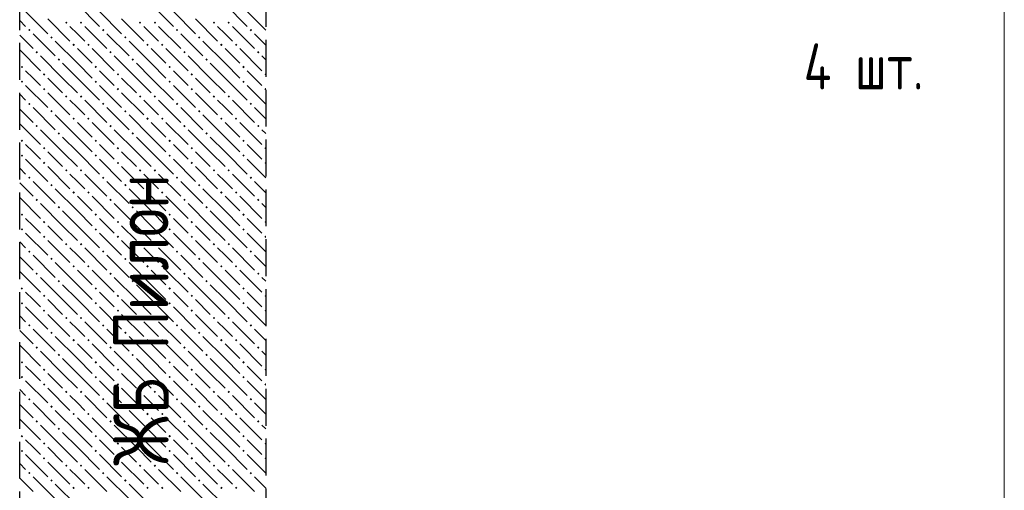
# Model space of a CAD drawing. Header units: millimetres. Extents: x 40580 to 1930067, y -240640 to 81020.
# Tile 365 of 656: x 1109985 to 1115318, y -217682 to -215132. Entities that reach past the tile are written whole.
import ezdxf

# ---------------------------------------------------------------- set-up
doc = ezdxf.new("R2010")
doc.units = ezdxf.units.MM
doc.linetypes.add('______2', pattern=[270, 200, -70])
doc.layers.add('Примечания', color=7, linetype='Continuous', lineweight=13)
doc.layers.add('Стилевая поверхн.', color=7, linetype='Continuous')
doc.styles.add('GOST 2.304', font='isocpeur.ttf', dxfattribs={"width": 0.8})

msp = doc.modelspace()

# ---------------------------------------------------------------- hatches: boundary and pattern name
at = {"layer": 'Стилевая поверхн.', "linetype": 'Continuous', "lineweight": -3, "transparency": 33554687}
for points in [[(1110230.9, -215148.3), (1110237.4, -215141.8), (1110243.9, -215148.3), (1110237.4, -215154.8)], [(1110310.9, -215148.3), (1110317.4, -215141.8), (1110323.9, -215148.3), (1110317.4, -215154.8)], [(1110630.9, -215148.3), (1110637.4, -215141.8), (1110643.9, -215148.3), (1110637.4, -215154.8)], [(1110710.9, -215148.3), (1110717.4, -215141.8), (1110723.9, -215148.3), (1110717.4, -215154.8)], [(1111030.9, -215148.3), (1111037.4, -215141.8), (1111043.9, -215148.3), (1111037.4, -215154.8)], [(1111110.9, -215148.3), (1111117.4, -215141.8), (1111123.9, -215148.3), (1111117.4, -215154.8)], [(1110030.9, -215188.3), (1110037.4, -215181.8), (1110043.9, -215188.3), (1110037.4, -215194.8)], [(1110430.9, -215188.3), (1110437.4, -215181.8), (1110443.9, -215188.3), (1110437.4, -215194.8)], [(1110830.9, -215188.3), (1110837.4, -215181.8), (1110843.9, -215188.3), (1110837.4, -215194.8)], [(1111230.9, -215188.3), (1111237.4, -215181.8), (1111243.9, -215188.3), (1111237.4, -215194.8)], [(1110150.9, -215228.3), (1110157.4, -215221.8), (1110163.9, -215228.3), (1110157.4, -215234.8)], [(1110550.9, -215228.3), (1110557.4, -215221.8), (1110563.9, -215228.3), (1110557.4, -215234.8)], [(1110950.9, -215228.3), (1110957.4, -215221.8), (1110963.9, -215228.3), (1110957.4, -215234.8)], [(1110070.9, -215308.3), (1110077.4, -215301.8), (1110083.9, -215308.3), (1110077.4, -215314.8)], [(1110270.9, -215268.3), (1110277.4, -215261.8), (1110283.9, -215268.3), (1110277.4, -215274.8)], [(1110350.9, -215268.3), (1110357.4, -215261.8), (1110363.9, -215268.3), (1110357.4, -215274.8)], [(1110470.9, -215308.3), (1110477.4, -215301.8), (1110483.9, -215308.3), (1110477.4, -215314.8)], [(1110670.9, -215268.3), (1110677.4, -215261.8), (1110683.9, -215268.3), (1110677.4, -215274.8)], [(1110750.9, -215268.3), (1110757.4, -215261.8), (1110763.9, -215268.3), (1110757.4, -215274.8)], [(1110870.9, -215308.3), (1110877.4, -215301.8), (1110883.9, -215308.3), (1110877.4, -215314.8)], [(1111070.9, -215268.3), (1111077.4, -215261.8), (1111083.9, -215268.3), (1111077.4, -215274.8)], [(1111150.9, -215268.3), (1111157.4, -215261.8), (1111163.9, -215268.3), (1111157.4, -215274.8)], [(1111270.9, -215308.3), (1111277.4, -215301.8), (1111283.9, -215308.3), (1111277.4, -215314.8)], [(1110190.9, -215348.3), (1110197.4, -215341.8), (1110203.9, -215348.3), (1110197.4, -215354.8)], [(1110590.9, -215348.3), (1110597.4, -215341.8), (1110603.9, -215348.3), (1110597.4, -215354.8)], [(1110990.9, -215348.3), (1110997.4, -215341.8), (1111003.9, -215348.3), (1110997.4, -215354.8)], [(1109990.9, -215388.3), (1109997.4, -215381.8), (1110003.9, -215388.3), (1109997.4, -215394.8)], [(1110390.9, -215388.3), (1110397.4, -215381.8), (1110403.9, -215388.3), (1110397.4, -215394.8)], [(1110790.9, -215388.3), (1110797.4, -215381.8), (1110803.9, -215388.3), (1110797.4, -215394.8)], [(1111190.9, -215388.3), (1111197.4, -215381.8), (1111203.9, -215388.3), (1111197.4, -215394.8)], [(1109990.9, -215468.3), (1109997.4, -215461.8), (1110003.9, -215468.3), (1109997.4, -215474.8)], [(1110110.9, -215428.3), (1110117.4, -215421.8), (1110123.9, -215428.3), (1110117.4, -215434.8)], [(1110390.9, -215468.3), (1110397.4, -215461.8), (1110403.9, -215468.3), (1110397.4, -215474.8)], [(1110510.9, -215428.3), (1110517.4, -215421.8), (1110523.9, -215428.3), (1110517.4, -215434.8)], [(1110790.9, -215468.3), (1110797.4, -215461.8), (1110803.9, -215468.3), (1110797.4, -215474.8)], [(1110910.9, -215428.3), (1110917.4, -215421.8), (1110923.9, -215428.3), (1110917.4, -215434.8)], [(1111190.9, -215468.3), (1111197.4, -215461.8), (1111203.9, -215468.3), (1111197.4, -215474.8)], [(1111310.9, -215428.3), (1111317.4, -215421.8), (1111318.4, -215422.8), (1111318.4, -215433.7), (1111317.4, -215434.8)], [(1110110.9, -215508.3), (1110117.4, -215501.8), (1110123.9, -215508.3), (1110117.4, -215514.8)], [(1110510.9, -215508.3), (1110517.4, -215501.8), (1110523.9, -215508.3), (1110517.4, -215514.8)], [(1110910.9, -215508.3), (1110917.4, -215501.8), (1110923.9, -215508.3), (1110917.4, -215514.8)], [(1111310.9, -215508.3), (1111317.4, -215501.8), (1111318.4, -215502.8), (1111318.4, -215513.7), (1111317.4, -215514.8)], [(1110230.9, -215548.3), (1110237.4, -215541.8), (1110243.9, -215548.3), (1110237.4, -215554.8)], [(1110310.9, -215548.3), (1110317.4, -215541.8), (1110323.9, -215548.3), (1110317.4, -215554.8)], [(1110630.9, -215548.3), (1110637.4, -215541.8), (1110643.9, -215548.3), (1110637.4, -215554.8)], [(1110710.9, -215548.3), (1110717.4, -215541.8), (1110723.9, -215548.3), (1110717.4, -215554.8)], [(1111030.9, -215548.3), (1111037.4, -215541.8), (1111043.9, -215548.3), (1111037.4, -215554.8)], [(1111110.9, -215548.3), (1111117.4, -215541.8), (1111123.9, -215548.3), (1111117.4, -215554.8)], [(1110030.9, -215588.3), (1110037.4, -215581.8), (1110043.9, -215588.3), (1110037.4, -215594.8)], [(1110150.9, -215628.3), (1110157.4, -215621.8), (1110163.9, -215628.3), (1110157.4, -215634.8)], [(1110430.9, -215588.3), (1110437.4, -215581.8), (1110443.9, -215588.3), (1110437.4, -215594.8)], [(1110550.9, -215628.3), (1110557.4, -215621.8), (1110563.9, -215628.3), (1110557.4, -215634.8)], [(1110830.9, -215588.3), (1110837.4, -215581.8), (1110843.9, -215588.3), (1110837.4, -215594.8)], [(1110950.9, -215628.3), (1110957.4, -215621.8), (1110963.9, -215628.3), (1110957.4, -215634.8)], [(1111230.9, -215588.3), (1111237.4, -215581.8), (1111243.9, -215588.3), (1111237.4, -215594.8)], [(1110270.9, -215668.3), (1110277.4, -215661.8), (1110283.9, -215668.3), (1110277.4, -215674.8)], [(1110350.9, -215668.3), (1110357.4, -215661.8), (1110363.9, -215668.3), (1110357.4, -215674.8)], [(1110670.9, -215668.3), (1110677.4, -215661.8), (1110683.9, -215668.3), (1110677.4, -215674.8)], [(1110750.9, -215668.3), (1110757.4, -215661.8), (1110763.9, -215668.3), (1110757.4, -215674.8)], [(1111070.9, -215668.3), (1111077.4, -215661.8), (1111083.9, -215668.3), (1111077.4, -215674.8)], [(1111150.9, -215668.3), (1111157.4, -215661.8), (1111163.9, -215668.3), (1111157.4, -215674.8)], [(1110070.9, -215708.3), (1110077.4, -215701.8), (1110083.9, -215708.3), (1110077.4, -215714.8)], [(1110470.9, -215708.3), (1110477.4, -215701.8), (1110483.9, -215708.3), (1110477.4, -215714.8)], [(1110870.9, -215708.3), (1110877.4, -215701.8), (1110883.9, -215708.3), (1110877.4, -215714.8)], [(1111270.9, -215708.3), (1111277.4, -215701.8), (1111283.9, -215708.3), (1111277.4, -215714.8)], [(1109990.9, -215788.3), (1109997.4, -215781.8), (1110003.9, -215788.3), (1109997.4, -215794.8)], [(1110190.9, -215748.3), (1110197.4, -215741.8), (1110203.9, -215748.3), (1110197.4, -215754.8)], [(1110390.9, -215788.3), (1110397.4, -215781.8), (1110403.9, -215788.3), (1110397.4, -215794.8)], [(1110590.9, -215748.3), (1110597.4, -215741.8), (1110603.9, -215748.3), (1110597.4, -215754.8)], [(1110790.9, -215788.3), (1110797.4, -215781.8), (1110803.9, -215788.3), (1110797.4, -215794.8)], [(1110990.9, -215748.3), (1110997.4, -215741.8), (1111003.9, -215748.3), (1110997.4, -215754.8)], [(1111190.9, -215788.3), (1111197.4, -215781.8), (1111203.9, -215788.3), (1111197.4, -215794.8)], [(1110110.9, -215828.3), (1110117.4, -215821.8), (1110123.9, -215828.3), (1110117.4, -215834.8)], [(1110510.9, -215828.3), (1110517.4, -215821.8), (1110523.9, -215828.3), (1110517.4, -215834.8)], [(1110910.9, -215828.3), (1110917.4, -215821.8), (1110923.9, -215828.3), (1110917.4, -215834.8)], [(1111310.9, -215828.3), (1111317.4, -215821.8), (1111318.4, -215822.8), (1111318.4, -215833.7), (1111317.4, -215834.8)], [(1109990.9, -215868.3), (1109997.4, -215861.8), (1110003.9, -215868.3), (1109997.4, -215874.8)], [(1110390.9, -215868.3), (1110397.4, -215861.8), (1110403.9, -215868.3), (1110397.4, -215874.8)], [(1110790.9, -215868.3), (1110797.4, -215861.8), (1110803.9, -215868.3), (1110797.4, -215874.8)], [(1111190.9, -215868.3), (1111197.4, -215861.8), (1111203.9, -215868.3), (1111197.4, -215874.8)], [(1110110.9, -215908.3), (1110117.4, -215901.8), (1110123.9, -215908.3), (1110117.4, -215914.8)], [(1110230.9, -215948.3), (1110237.4, -215941.8), (1110243.9, -215948.3), (1110237.4, -215954.8)], [(1110310.9, -215948.3), (1110317.4, -215941.8), (1110323.9, -215948.3), (1110317.4, -215954.8)], [(1110510.9, -215908.3), (1110517.4, -215901.8), (1110523.9, -215908.3), (1110517.4, -215914.8)], [(1110630.9, -215948.3), (1110637.4, -215941.8), (1110643.9, -215948.3), (1110637.4, -215954.8)], [(1110710.9, -215948.3), (1110717.4, -215941.8), (1110723.9, -215948.3), (1110717.4, -215954.8)], [(1110910.9, -215908.3), (1110917.4, -215901.8), (1110923.9, -215908.3), (1110917.4, -215914.8)], [(1111030.9, -215948.3), (1111037.4, -215941.8), (1111043.9, -215948.3), (1111037.4, -215954.8)], [(1111110.9, -215948.3), (1111117.4, -215941.8), (1111123.9, -215948.3), (1111117.4, -215954.8)], [(1111310.9, -215908.3), (1111317.4, -215901.8), (1111318.4, -215902.8), (1111318.4, -215913.7), (1111317.4, -215914.8)], [(1110030.9, -215988.3), (1110037.4, -215981.8), (1110043.9, -215988.3), (1110037.4, -215994.8)], [(1110430.9, -215988.3), (1110437.4, -215981.8), (1110443.9, -215988.3), (1110437.4, -215994.8)], [(1110830.9, -215988.3), (1110837.4, -215981.8), (1110843.9, -215988.3), (1110837.4, -215994.8)], [(1111230.9, -215988.3), (1111237.4, -215981.8), (1111243.9, -215988.3), (1111237.4, -215994.8)], [(1110150.9, -216028.3), (1110157.4, -216021.8), (1110163.9, -216028.3), (1110157.4, -216034.8)], [(1110550.9, -216028.3), (1110557.4, -216021.8), (1110563.9, -216028.3), (1110557.4, -216034.8)], [(1110950.9, -216028.3), (1110957.4, -216021.8), (1110963.9, -216028.3), (1110957.4, -216034.8)], [(1110070.9, -216108.3), (1110077.4, -216101.8), (1110083.9, -216108.3), (1110077.4, -216114.8)], [(1110270.9, -216068.3), (1110277.4, -216061.8), (1110283.9, -216068.3), (1110277.4, -216074.8)], [(1110350.9, -216068.3), (1110357.4, -216061.8), (1110363.9, -216068.3), (1110357.4, -216074.8)], [(1110470.9, -216108.3), (1110477.4, -216101.8), (1110483.9, -216108.3), (1110477.4, -216114.8)], [(1110670.9, -216068.3), (1110677.4, -216061.8), (1110683.9, -216068.3), (1110677.4, -216074.8)], [(1110750.9, -216068.3), (1110757.4, -216061.8), (1110763.9, -216068.3), (1110757.4, -216074.8)], [(1110870.9, -216108.3), (1110877.4, -216101.8), (1110883.9, -216108.3), (1110877.4, -216114.8)], [(1111070.9, -216068.3), (1111077.4, -216061.8), (1111083.9, -216068.3), (1111077.4, -216074.8)], [(1111150.9, -216068.3), (1111157.4, -216061.8), (1111163.9, -216068.3), (1111157.4, -216074.8)], [(1111270.9, -216108.3), (1111277.4, -216101.8), (1111283.9, -216108.3), (1111277.4, -216114.8)], [(1110190.9, -216148.3), (1110197.4, -216141.8), (1110203.9, -216148.3), (1110197.4, -216154.8)], [(1110590.9, -216148.3), (1110597.4, -216141.8), (1110603.9, -216148.3), (1110597.4, -216154.8)], [(1110990.9, -216148.3), (1110997.4, -216141.8), (1111003.9, -216148.3), (1110997.4, -216154.8)], [(1109990.9, -216188.3), (1109997.4, -216181.8), (1110003.9, -216188.3), (1109997.4, -216194.8)], [(1110390.9, -216188.3), (1110397.4, -216181.8), (1110403.9, -216188.3), (1110397.4, -216194.8)], [(1110790.9, -216188.3), (1110797.4, -216181.8), (1110803.9, -216188.3), (1110797.4, -216194.8)], [(1111190.9, -216188.3), (1111197.4, -216181.8), (1111203.9, -216188.3), (1111197.4, -216194.8)], [(1109990.9, -216268.3), (1109997.4, -216261.8), (1110003.9, -216268.3), (1109997.4, -216274.8)], [(1110110.9, -216228.3), (1110117.4, -216221.8), (1110123.9, -216228.3), (1110117.4, -216234.8)], [(1110390.9, -216268.3), (1110397.4, -216261.8), (1110403.9, -216268.3), (1110397.4, -216274.8)], [(1110510.9, -216228.3), (1110517.4, -216221.8), (1110523.9, -216228.3), (1110517.4, -216234.8)], [(1110790.9, -216268.3), (1110797.4, -216261.8), (1110803.9, -216268.3), (1110797.4, -216274.8)], [(1110910.9, -216228.3), (1110917.4, -216221.8), (1110923.9, -216228.3), (1110917.4, -216234.8)], [(1111190.9, -216268.3), (1111197.4, -216261.8), (1111203.9, -216268.3), (1111197.4, -216274.8)], [(1111310.9, -216228.3), (1111317.4, -216221.8), (1111318.4, -216222.8), (1111318.4, -216233.7), (1111317.4, -216234.8)], [(1110110.9, -216308.3), (1110117.4, -216301.8), (1110123.9, -216308.3), (1110117.4, -216314.8)], [(1110510.9, -216308.3), (1110517.4, -216301.8), (1110523.9, -216308.3), (1110517.4, -216314.8)], [(1110910.9, -216308.3), (1110917.4, -216301.8), (1110923.9, -216308.3), (1110917.4, -216314.8)], [(1111310.9, -216308.3), (1111317.4, -216301.8), (1111318.4, -216302.8), (1111318.4, -216313.7), (1111317.4, -216314.8)], [(1110230.9, -216348.3), (1110237.4, -216341.8), (1110243.9, -216348.3), (1110237.4, -216354.8)], [(1110310.9, -216348.3), (1110317.4, -216341.8), (1110323.9, -216348.3), (1110317.4, -216354.8)], [(1110630.9, -216348.3), (1110637.4, -216341.8), (1110643.9, -216348.3), (1110637.4, -216354.8)], [(1110710.9, -216348.3), (1110717.4, -216341.8), (1110723.9, -216348.3), (1110717.4, -216354.8)], [(1111030.9, -216348.3), (1111037.4, -216341.8), (1111043.9, -216348.3), (1111037.4, -216354.8)], [(1111110.9, -216348.3), (1111117.4, -216341.8), (1111123.9, -216348.3), (1111117.4, -216354.8)], [(1110030.9, -216388.3), (1110037.4, -216381.8), (1110043.9, -216388.3), (1110037.4, -216394.8)], [(1110150.9, -216428.3), (1110157.4, -216421.8), (1110163.9, -216428.3), (1110157.4, -216434.8)], [(1110430.9, -216388.3), (1110437.4, -216381.8), (1110443.9, -216388.3), (1110437.4, -216394.8)], [(1110550.9, -216428.3), (1110557.4, -216421.8), (1110563.9, -216428.3), (1110557.4, -216434.8)], [(1110830.9, -216388.3), (1110837.4, -216381.8), (1110843.9, -216388.3), (1110837.4, -216394.8)], [(1110950.9, -216428.3), (1110957.4, -216421.8), (1110963.9, -216428.3), (1110957.4, -216434.8)], [(1111230.9, -216388.3), (1111237.4, -216381.8), (1111243.9, -216388.3), (1111237.4, -216394.8)], [(1110270.9, -216468.3), (1110277.4, -216461.8), (1110283.9, -216468.3), (1110277.4, -216474.8)], [(1110350.9, -216468.3), (1110357.4, -216461.8), (1110363.9, -216468.3), (1110357.4, -216474.8)], [(1110670.9, -216468.3), (1110677.4, -216461.8), (1110683.9, -216468.3), (1110677.4, -216474.8)], [(1110750.9, -216468.3), (1110757.4, -216461.8), (1110763.9, -216468.3), (1110757.4, -216474.8)], [(1111070.9, -216468.3), (1111077.4, -216461.8), (1111083.9, -216468.3), (1111077.4, -216474.8)], [(1111150.9, -216468.3), (1111157.4, -216461.8), (1111163.9, -216468.3), (1111157.4, -216474.8)], [(1110070.9, -216508.3), (1110077.4, -216501.8), (1110083.9, -216508.3), (1110077.4, -216514.8)], [(1110470.9, -216508.3), (1110477.4, -216501.8), (1110483.9, -216508.3), (1110477.4, -216514.8)], [(1110870.9, -216508.3), (1110877.4, -216501.8), (1110883.9, -216508.3), (1110877.4, -216514.8)], [(1111270.9, -216508.3), (1111277.4, -216501.8), (1111283.9, -216508.3), (1111277.4, -216514.8)], [(1109990.9, -216588.3), (1109997.4, -216581.8), (1110003.9, -216588.3), (1109997.4, -216594.8)], [(1110190.9, -216548.3), (1110197.4, -216541.8), (1110203.9, -216548.3), (1110197.4, -216554.8)], [(1110390.9, -216588.3), (1110397.4, -216581.8), (1110403.9, -216588.3), (1110397.4, -216594.8)], [(1110590.9, -216548.3), (1110597.4, -216541.8), (1110603.9, -216548.3), (1110597.4, -216554.8)], [(1110790.9, -216588.3), (1110797.4, -216581.8), (1110803.9, -216588.3), (1110797.4, -216594.8)], [(1110990.9, -216548.3), (1110997.4, -216541.8), (1111003.9, -216548.3), (1110997.4, -216554.8)], [(1111190.9, -216588.3), (1111197.4, -216581.8), (1111203.9, -216588.3), (1111197.4, -216594.8)], [(1110110.9, -216628.3), (1110117.4, -216621.8), (1110123.9, -216628.3), (1110117.4, -216634.8)], [(1110510.9, -216628.3), (1110517.4, -216621.8), (1110523.9, -216628.3), (1110517.4, -216634.8)], [(1110910.9, -216628.3), (1110917.4, -216621.8), (1110923.9, -216628.3), (1110917.4, -216634.8)], [(1111310.9, -216628.3), (1111317.4, -216621.8), (1111318.4, -216622.8), (1111318.4, -216633.7), (1111317.4, -216634.8)], [(1109990.9, -216668.3), (1109997.4, -216661.8), (1110003.9, -216668.3), (1109997.4, -216674.8)], [(1110390.9, -216668.3), (1110397.4, -216661.8), (1110403.9, -216668.3), (1110397.4, -216674.8)], [(1110790.9, -216668.3), (1110797.4, -216661.8), (1110803.9, -216668.3), (1110797.4, -216674.8)], [(1111190.9, -216668.3), (1111197.4, -216661.8), (1111203.9, -216668.3), (1111197.4, -216674.8)], [(1110110.9, -216708.3), (1110117.4, -216701.8), (1110123.9, -216708.3), (1110117.4, -216714.8)], [(1110230.9, -216748.3), (1110237.4, -216741.8), (1110243.9, -216748.3), (1110237.4, -216754.8)], [(1110310.9, -216748.3), (1110317.4, -216741.8), (1110323.9, -216748.3), (1110317.4, -216754.8)], [(1110510.9, -216708.3), (1110517.4, -216701.8), (1110523.9, -216708.3), (1110517.4, -216714.8)], [(1110630.9, -216748.3), (1110637.4, -216741.8), (1110643.9, -216748.3), (1110637.4, -216754.8)], [(1110710.9, -216748.3), (1110717.4, -216741.8), (1110723.9, -216748.3), (1110717.4, -216754.8)], [(1110910.9, -216708.3), (1110917.4, -216701.8), (1110923.9, -216708.3), (1110917.4, -216714.8)], [(1111030.9, -216748.3), (1111037.4, -216741.8), (1111043.9, -216748.3), (1111037.4, -216754.8)], [(1111110.9, -216748.3), (1111117.4, -216741.8), (1111123.9, -216748.3), (1111117.4, -216754.8)], [(1111310.9, -216708.3), (1111317.4, -216701.8), (1111318.4, -216702.8), (1111318.4, -216713.7), (1111317.4, -216714.8)], [(1110030.9, -216788.3), (1110037.4, -216781.8), (1110043.9, -216788.3), (1110037.4, -216794.8)], [(1110430.9, -216788.3), (1110437.4, -216781.8), (1110443.9, -216788.3), (1110437.4, -216794.8)], [(1110830.9, -216788.3), (1110837.4, -216781.8), (1110843.9, -216788.3), (1110837.4, -216794.8)], [(1111230.9, -216788.3), (1111237.4, -216781.8), (1111243.9, -216788.3), (1111237.4, -216794.8)], [(1110150.9, -216828.3), (1110157.4, -216821.8), (1110163.9, -216828.3), (1110157.4, -216834.8)], [(1110550.9, -216828.3), (1110557.4, -216821.8), (1110563.9, -216828.3), (1110557.4, -216834.8)], [(1110950.9, -216828.3), (1110957.4, -216821.8), (1110963.9, -216828.3), (1110957.4, -216834.8)], [(1110070.9, -216908.3), (1110077.4, -216901.8), (1110083.9, -216908.3), (1110077.4, -216914.8)], [(1110270.9, -216868.3), (1110277.4, -216861.8), (1110283.9, -216868.3), (1110277.4, -216874.8)], [(1110350.9, -216868.3), (1110357.4, -216861.8), (1110363.9, -216868.3), (1110357.4, -216874.8)], [(1110470.9, -216908.3), (1110477.4, -216901.8), (1110483.9, -216908.3), (1110477.4, -216914.8)], [(1110670.9, -216868.3), (1110677.4, -216861.8), (1110683.9, -216868.3), (1110677.4, -216874.8)], [(1110750.9, -216868.3), (1110757.4, -216861.8), (1110763.9, -216868.3), (1110757.4, -216874.8)], [(1110870.9, -216908.3), (1110877.4, -216901.8), (1110883.9, -216908.3), (1110877.4, -216914.8)], [(1111070.9, -216868.3), (1111077.4, -216861.8), (1111083.9, -216868.3), (1111077.4, -216874.8)], [(1111150.9, -216868.3), (1111157.4, -216861.8), (1111163.9, -216868.3), (1111157.4, -216874.8)], [(1111270.9, -216908.3), (1111277.4, -216901.8), (1111283.9, -216908.3), (1111277.4, -216914.8)], [(1110190.9, -216948.3), (1110197.4, -216941.8), (1110203.9, -216948.3), (1110197.4, -216954.8)], [(1110590.9, -216948.3), (1110597.4, -216941.8), (1110603.9, -216948.3), (1110597.4, -216954.8)], [(1110990.9, -216948.3), (1110997.4, -216941.8), (1111003.9, -216948.3), (1110997.4, -216954.8)], [(1109990.9, -216988.3), (1109997.4, -216981.8), (1110003.9, -216988.3), (1109997.4, -216994.8)], [(1110390.9, -216988.3), (1110397.4, -216981.8), (1110403.9, -216988.3), (1110397.4, -216994.8)], [(1110790.9, -216988.3), (1110797.4, -216981.8), (1110803.9, -216988.3), (1110797.4, -216994.8)], [(1111190.9, -216988.3), (1111197.4, -216981.8), (1111203.9, -216988.3), (1111197.4, -216994.8)], [(1109990.9, -217068.3), (1109997.4, -217061.8), (1110003.9, -217068.3), (1109997.4, -217074.8)], [(1110110.9, -217028.3), (1110117.4, -217021.8), (1110123.9, -217028.3), (1110117.4, -217034.8)], [(1110390.9, -217068.3), (1110397.4, -217061.8), (1110403.9, -217068.3), (1110397.4, -217074.8)], [(1110510.9, -217028.3), (1110517.4, -217021.8), (1110523.9, -217028.3), (1110517.4, -217034.8)], [(1110790.9, -217068.3), (1110797.4, -217061.8), (1110803.9, -217068.3), (1110797.4, -217074.8)], [(1110910.9, -217028.3), (1110917.4, -217021.8), (1110923.9, -217028.3), (1110917.4, -217034.8)], [(1111190.9, -217068.3), (1111197.4, -217061.8), (1111203.9, -217068.3), (1111197.4, -217074.8)], [(1111310.9, -217028.3), (1111317.4, -217021.8), (1111318.4, -217022.8), (1111318.4, -217033.7), (1111317.4, -217034.8)], [(1110110.9, -217108.3), (1110117.4, -217101.8), (1110123.9, -217108.3), (1110117.4, -217114.8)], [(1110510.9, -217108.3), (1110517.4, -217101.8), (1110523.9, -217108.3), (1110517.4, -217114.8)], [(1110910.9, -217108.3), (1110917.4, -217101.8), (1110923.9, -217108.3), (1110917.4, -217114.8)], [(1111310.9, -217108.3), (1111317.4, -217101.8), (1111318.4, -217102.8), (1111318.4, -217113.7), (1111317.4, -217114.8)], [(1110230.9, -217148.3), (1110237.4, -217141.8), (1110243.9, -217148.3), (1110237.4, -217154.8)], [(1110310.9, -217148.3), (1110317.4, -217141.8), (1110323.9, -217148.3), (1110317.4, -217154.8)], [(1110630.9, -217148.3), (1110637.4, -217141.8), (1110643.9, -217148.3), (1110637.4, -217154.8)], [(1110710.9, -217148.3), (1110717.4, -217141.8), (1110723.9, -217148.3), (1110717.4, -217154.8)], [(1111030.9, -217148.3), (1111037.4, -217141.8), (1111043.9, -217148.3), (1111037.4, -217154.8)], [(1111110.9, -217148.3), (1111117.4, -217141.8), (1111123.9, -217148.3), (1111117.4, -217154.8)], [(1110030.9, -217188.3), (1110037.4, -217181.8), (1110043.9, -217188.3), (1110037.4, -217194.8)], [(1110150.9, -217228.3), (1110157.4, -217221.8), (1110163.9, -217228.3), (1110157.4, -217234.8)], [(1110430.9, -217188.3), (1110437.4, -217181.8), (1110443.9, -217188.3), (1110437.4, -217194.8)], [(1110550.9, -217228.3), (1110557.4, -217221.8), (1110563.9, -217228.3), (1110557.4, -217234.8)], [(1110830.9, -217188.3), (1110837.4, -217181.8), (1110843.9, -217188.3), (1110837.4, -217194.8)], [(1110950.9, -217228.3), (1110957.4, -217221.8), (1110963.9, -217228.3), (1110957.4, -217234.8)], [(1111230.9, -217188.3), (1111237.4, -217181.8), (1111243.9, -217188.3), (1111237.4, -217194.8)], [(1110270.9, -217268.3), (1110277.4, -217261.8), (1110283.9, -217268.3), (1110277.4, -217274.8)], [(1110350.9, -217268.3), (1110357.4, -217261.8), (1110363.9, -217268.3), (1110357.4, -217274.8)], [(1110670.9, -217268.3), (1110677.4, -217261.8), (1110683.9, -217268.3), (1110677.4, -217274.8)], [(1110750.9, -217268.3), (1110757.4, -217261.8), (1110763.9, -217268.3), (1110757.4, -217274.8)], [(1111070.9, -217268.3), (1111077.4, -217261.8), (1111083.9, -217268.3), (1111077.4, -217274.8)], [(1111150.9, -217268.3), (1111157.4, -217261.8), (1111163.9, -217268.3), (1111157.4, -217274.8)], [(1110070.9, -217308.3), (1110077.4, -217301.8), (1110083.9, -217308.3), (1110077.4, -217314.8)], [(1110470.9, -217308.3), (1110477.4, -217301.8), (1110483.9, -217308.3), (1110477.4, -217314.8)], [(1110870.9, -217308.3), (1110877.4, -217301.8), (1110883.9, -217308.3), (1110877.4, -217314.8)], [(1111270.9, -217308.3), (1111277.4, -217301.8), (1111283.9, -217308.3), (1111277.4, -217314.8)], [(1109990.9, -217388.3), (1109997.4, -217381.8), (1110003.9, -217388.3), (1109997.4, -217394.8)], [(1110190.9, -217348.3), (1110197.4, -217341.8), (1110203.9, -217348.3), (1110197.4, -217354.8)], [(1110390.9, -217388.3), (1110397.4, -217381.8), (1110403.9, -217388.3), (1110397.4, -217394.8)], [(1110590.9, -217348.3), (1110597.4, -217341.8), (1110603.9, -217348.3), (1110597.4, -217354.8)], [(1110790.9, -217388.3), (1110797.4, -217381.8), (1110803.9, -217388.3), (1110797.4, -217394.8)], [(1110990.9, -217348.3), (1110997.4, -217341.8), (1111003.9, -217348.3), (1110997.4, -217354.8)], [(1111190.9, -217388.3), (1111197.4, -217381.8), (1111203.9, -217388.3), (1111197.4, -217394.8)], [(1110110.9, -217428.3), (1110117.4, -217421.8), (1110123.9, -217428.3), (1110117.4, -217434.8)], [(1110510.9, -217428.3), (1110517.4, -217421.8), (1110523.9, -217428.3), (1110517.4, -217434.8)], [(1110910.9, -217428.3), (1110917.4, -217421.8), (1110923.9, -217428.3), (1110917.4, -217434.8)], [(1111310.9, -217428.3), (1111317.4, -217421.8), (1111318.4, -217422.8), (1111318.4, -217433.7), (1111317.4, -217434.8)], [(1109990.9, -217468.3), (1109997.4, -217461.8), (1110003.9, -217468.3), (1109997.4, -217474.8)], [(1110390.9, -217468.3), (1110397.4, -217461.8), (1110403.9, -217468.3), (1110397.4, -217474.8)], [(1110790.9, -217468.3), (1110797.4, -217461.8), (1110803.9, -217468.3), (1110797.4, -217474.8)], [(1111190.9, -217468.3), (1111197.4, -217461.8), (1111203.9, -217468.3), (1111197.4, -217474.8)], [(1110110.9, -217508.3), (1110117.4, -217501.8), (1110123.9, -217508.3), (1110117.4, -217514.8)], [(1110230.9, -217548.3), (1110237.4, -217541.8), (1110243.9, -217548.3), (1110237.4, -217554.8)], [(1110310.9, -217548.3), (1110317.4, -217541.8), (1110323.9, -217548.3), (1110317.4, -217554.8)], [(1110510.9, -217508.3), (1110517.4, -217501.8), (1110523.9, -217508.3), (1110517.4, -217514.8)], [(1110630.9, -217548.3), (1110637.4, -217541.8), (1110643.9, -217548.3), (1110637.4, -217554.8)], [(1110710.9, -217548.3), (1110717.4, -217541.8), (1110723.9, -217548.3), (1110717.4, -217554.8)], [(1110910.9, -217508.3), (1110917.4, -217501.8), (1110923.9, -217508.3), (1110917.4, -217514.8)], [(1111030.9, -217548.3), (1111037.4, -217541.8), (1111043.9, -217548.3), (1111037.4, -217554.8)], [(1111110.9, -217548.3), (1111117.4, -217541.8), (1111123.9, -217548.3), (1111117.4, -217554.8)], [(1111310.9, -217508.3), (1111317.4, -217501.8), (1111318.4, -217502.8), (1111318.4, -217513.7), (1111317.4, -217514.8)], [(1110030.9, -217588.3), (1110037.4, -217581.8), (1110043.9, -217588.3), (1110037.4, -217594.8)], [(1110430.9, -217588.3), (1110437.4, -217581.8), (1110443.9, -217588.3), (1110437.4, -217594.8)], [(1110830.9, -217588.3), (1110837.4, -217581.8), (1110843.9, -217588.3), (1110837.4, -217594.8)], [(1111230.9, -217588.3), (1111237.4, -217581.8), (1111243.9, -217588.3), (1111237.4, -217594.8)], [(1110150.9, -217628.3), (1110157.4, -217621.8), (1110163.9, -217628.3), (1110157.4, -217634.8)], [(1110550.9, -217628.3), (1110557.4, -217621.8), (1110563.9, -217628.3), (1110557.4, -217634.8)], [(1110950.9, -217628.3), (1110957.4, -217621.8), (1110963.9, -217628.3), (1110957.4, -217634.8)], [(1110270.9, -217668.3), (1110277.4, -217661.8), (1110283.9, -217668.3), (1110277.4, -217674.8)], [(1110350.9, -217668.3), (1110357.4, -217661.8), (1110363.9, -217668.3), (1110357.4, -217674.8)], [(1110670.9, -217668.3), (1110677.4, -217661.8), (1110683.9, -217668.3), (1110677.4, -217674.8)], [(1110750.9, -217668.3), (1110757.4, -217661.8), (1110763.9, -217668.3), (1110757.4, -217674.8)], [(1111070.9, -217668.3), (1111077.4, -217661.8), (1111083.9, -217668.3), (1111077.4, -217674.8)], [(1111150.9, -217668.3), (1111157.4, -217661.8), (1111163.9, -217668.3), (1111157.4, -217674.8)]]:
    msp.add_hatch(color=7, dxfattribs=at).paths.add_polyline_path(points, flags=16)

# ---------------------------------------------------------------- linework, layer by layer
at = {"layer": 'Примечания', "color": 253, "linetype": '______2', "lineweight": -3, "true_color": 0xababab, "transparency": 33554687}
for p, q in [((1109985.1, -221668.2), (1109985.1, -212001.5)), ((1111318.4, -212001.5), (1111318.4, -221668.2))]:
    msp.add_line(p, q, dxfattribs=at)
at = {"layer": 'Примечания', "color": 7, "linetype": 'Continuous', "lineweight": 13, "transparency": 33554687}
for p, q in [((1115318.4, -214915.7), (1115318.4, -216834.9)), ((1115318.4, -216834.9), (1115318.4, -218754))]:
    msp.add_line(p, q, dxfattribs=at)
at = {"layer": 'Стилевая поверхн.', "color": 9, "linetype": 'Continuous', "lineweight": -3, "true_color": 0xc7c7c7, "transparency": 33554687}
for p, q in [((1110017.4, -215088.3), (1110137.4, -215208.3)), ((1110297.4, -215048.3), (1110417.4, -215168.3)), ((1110417.4, -215088.3), (1110537.4, -215208.3)), ((1110697.4, -215048.3), (1110817.4, -215168.3)), ((1110817.4, -215088.3), (1110937.4, -215208.3)), ((1111097.4, -215048.3), (1111217.4, -215168.3)), ((1111217.4, -215088.3), (1111318.4, -215189.3)), ((1109985.1, -215136), (1110017.4, -215168.3)), ((1110137.4, -215128.3), (1110257.4, -215248.3)), ((1110537.4, -215128.3), (1110657.4, -215248.3)), ((1110937.4, -215128.3), (1111057.4, -215248.3)), ((1110297.4, -215208.3), (1110257.4, -215168.3)), ((1110337.4, -215168.3), (1110457.4, -215288.3)), ((1110697.4, -215208.3), (1110657.4, -215168.3)), ((1110737.4, -215168.3), (1110857.4, -215288.3)), ((1111097.4, -215208.3), (1111057.4, -215168.3)), ((1111137.4, -215168.3), (1111257.4, -215288.3)), ((1109985.1, -215216), (1110057.4, -215288.3)), ((1110057.4, -215208.3), (1110177.4, -215328.3)), ((1110297.4, -215368.3), (1110177.4, -215248.3)), ((1110337.4, -215248.3), (1110297.4, -215208.3)), ((1110457.4, -215208.3), (1110577.4, -215328.3)), ((1110697.4, -215368.3), (1110577.4, -215248.3)), ((1110737.4, -215248.3), (1110697.4, -215208.3)), ((1110857.4, -215208.3), (1110977.4, -215328.3)), ((1111097.4, -215368.3), (1110977.4, -215248.3)), ((1111137.4, -215248.3), (1111097.4, -215208.3)), ((1111257.4, -215208.3), (1111318.4, -215269.3)), ((1109985.1, -215296), (1110097.4, -215408.3)), ((1110297.4, -215288.3), (1110377.4, -215368.3)), ((1110377.4, -215288.3), (1110497.4, -215408.3)), ((1110697.4, -215288.3), (1110777.4, -215368.3)), ((1110777.4, -215288.3), (1110897.4, -215408.3)), ((1111097.4, -215288.3), (1111177.4, -215368.3)), ((1111177.4, -215288.3), (1111297.4, -215408.3)), ((1110217.4, -215448.3), (1110097.4, -215328.3)), ((1110617.4, -215448.3), (1110497.4, -215328.3)), ((1111017.4, -215448.3), (1110897.4, -215328.3)), ((1111318.4, -215349.3), (1111297.4, -215328.3)), ((1110057.4, -215448.3), (1110017.4, -215408.3)), ((1110217.4, -215368.3), (1110297.4, -215448.3)), ((1110297.4, -215368.3), (1110377.4, -215448.3)), ((1110457.4, -215448.3), (1110417.4, -215408.3)), ((1110617.4, -215368.3), (1110697.4, -215448.3)), ((1110697.4, -215368.3), (1110777.4, -215448.3)), ((1110857.4, -215448.3), (1110817.4, -215408.3)), ((1111017.4, -215368.3), (1111097.4, -215448.3)), ((1111097.4, -215368.3), (1111177.4, -215448.3)), ((1111257.4, -215448.3), (1111217.4, -215408.3)), ((1110097.4, -215488.3), (1110057.4, -215448.3)), ((1110137.4, -215448.3), (1110217.4, -215528.3)), ((1110217.4, -215448.3), (1110297.4, -215528.3)), ((1110297.4, -215448.3), (1110417.4, -215568.3)), ((1110497.4, -215488.3), (1110457.4, -215448.3)), ((1110537.4, -215448.3), (1110617.4, -215528.3)), ((1110617.4, -215448.3), (1110697.4, -215528.3)), ((1110697.4, -215448.3), (1110817.4, -215568.3)), ((1110897.4, -215488.3), (1110857.4, -215448.3)), ((1110937.4, -215448.3), (1111017.4, -215528.3)), ((1111017.4, -215448.3), (1111097.4, -215528.3)), ((1111097.4, -215448.3), (1111217.4, -215568.3)), ((1111297.4, -215488.3), (1111257.4, -215448.3)), ((1110017.4, -215488.3), (1110137.4, -215608.3)), ((1110417.4, -215488.3), (1110537.4, -215608.3)), ((1110817.4, -215488.3), (1110937.4, -215608.3)), ((1111217.4, -215488.3), (1111318.4, -215589.3)), ((1109985.1, -215536), (1110017.4, -215568.3)), ((1110137.4, -215528.3), (1110257.4, -215648.3)), ((1110297.4, -215608.3), (1110257.4, -215568.3)), ((1110337.4, -215568.3), (1110457.4, -215688.3)), ((1110537.4, -215528.3), (1110657.4, -215648.3)), ((1110697.4, -215608.3), (1110657.4, -215568.3)), ((1110737.4, -215568.3), (1110857.4, -215688.3)), ((1110937.4, -215528.3), (1111057.4, -215648.3)), ((1111097.4, -215608.3), (1111057.4, -215568.3)), ((1111137.4, -215568.3), (1111257.4, -215688.3)), ((1109985.1, -215616), (1110057.4, -215688.3)), ((1110057.4, -215608.3), (1110177.4, -215728.3)), ((1110337.4, -215648.3), (1110297.4, -215608.3)), ((1110457.4, -215608.3), (1110577.4, -215728.3)), ((1110737.4, -215648.3), (1110697.4, -215608.3)), ((1110857.4, -215608.3), (1110977.4, -215728.3)), ((1111137.4, -215648.3), (1111097.4, -215608.3)), ((1111257.4, -215608.3), (1111318.4, -215669.3)), ((1110297.4, -215768.3), (1110177.4, -215648.3)), ((1110697.4, -215768.3), (1110577.4, -215648.3)), ((1111097.4, -215768.3), (1110977.4, -215648.3)), ((1109985.1, -215696), (1110097.4, -215808.3)), ((1110217.4, -215848.3), (1110097.4, -215728.3)), ((1110297.4, -215688.3), (1110377.4, -215768.3)), ((1110377.4, -215688.3), (1110497.4, -215808.3)), ((1110617.4, -215848.3), (1110497.4, -215728.3)), ((1110697.4, -215688.3), (1110777.4, -215768.3)), ((1110777.4, -215688.3), (1110897.4, -215808.3)), ((1111017.4, -215848.3), (1110897.4, -215728.3)), ((1111097.4, -215688.3), (1111177.4, -215768.3)), ((1111177.4, -215688.3), (1111297.4, -215808.3)), ((1111318.4, -215749.3), (1111297.4, -215728.3)), ((1110217.4, -215768.3), (1110297.4, -215848.3)), ((1110297.4, -215768.3), (1110377.4, -215848.3)), ((1110617.4, -215768.3), (1110697.4, -215848.3)), ((1110697.4, -215768.3), (1110777.4, -215848.3)), ((1111017.4, -215768.3), (1111097.4, -215848.3)), ((1111097.4, -215768.3), (1111177.4, -215848.3)), ((1110057.4, -215848.3), (1110017.4, -215808.3)), ((1110457.4, -215848.3), (1110417.4, -215808.3)), ((1110857.4, -215848.3), (1110817.4, -215808.3)), ((1111257.4, -215848.3), (1111217.4, -215808.3)), ((1110017.4, -215888.3), (1110137.4, -216008.3)), ((1110097.4, -215888.3), (1110057.4, -215848.3)), ((1110137.4, -215848.3), (1110217.4, -215928.3)), ((1110217.4, -215848.3), (1110297.4, -215928.3)), ((1110297.4, -215848.3), (1110417.4, -215968.3)), ((1110417.4, -215888.3), (1110537.4, -216008.3)), ((1110497.4, -215888.3), (1110457.4, -215848.3)), ((1110537.4, -215848.3), (1110617.4, -215928.3)), ((1110617.4, -215848.3), (1110697.4, -215928.3)), ((1110697.4, -215848.3), (1110817.4, -215968.3)), ((1110817.4, -215888.3), (1110937.4, -216008.3)), ((1110897.4, -215888.3), (1110857.4, -215848.3)), ((1110937.4, -215848.3), (1111017.4, -215928.3)), ((1111017.4, -215848.3), (1111097.4, -215928.3)), ((1111097.4, -215848.3), (1111217.4, -215968.3)), ((1111217.4, -215888.3), (1111318.4, -215989.3)), ((1111297.4, -215888.3), (1111257.4, -215848.3)), ((1109985.1, -215936), (1110017.4, -215968.3)), ((1110137.4, -215928.3), (1110257.4, -216048.3)), ((1110537.4, -215928.3), (1110657.4, -216048.3)), ((1110937.4, -215928.3), (1111057.4, -216048.3)), ((1110297.4, -216008.3), (1110257.4, -215968.3)), ((1110337.4, -215968.3), (1110457.4, -216088.3)), ((1110697.4, -216008.3), (1110657.4, -215968.3)), ((1110737.4, -215968.3), (1110857.4, -216088.3)), ((1111097.4, -216008.3), (1111057.4, -215968.3)), ((1111137.4, -215968.3), (1111257.4, -216088.3)), ((1109985.1, -216016), (1110057.4, -216088.3)), ((1110057.4, -216008.3), (1110177.4, -216128.3)), ((1110297.4, -216168.3), (1110177.4, -216048.3)), ((1110337.4, -216048.3), (1110297.4, -216008.3)), ((1110457.4, -216008.3), (1110577.4, -216128.3)), ((1110697.4, -216168.3), (1110577.4, -216048.3)), ((1110737.4, -216048.3), (1110697.4, -216008.3)), ((1110857.4, -216008.3), (1110977.4, -216128.3)), ((1111097.4, -216168.3), (1110977.4, -216048.3)), ((1111137.4, -216048.3), (1111097.4, -216008.3)), ((1111257.4, -216008.3), (1111318.4, -216069.3)), ((1109985.1, -216096), (1110097.4, -216208.3)), ((1110297.4, -216088.3), (1110377.4, -216168.3)), ((1110377.4, -216088.3), (1110497.4, -216208.3)), ((1110697.4, -216088.3), (1110777.4, -216168.3)), ((1110777.4, -216088.3), (1110897.4, -216208.3)), ((1111097.4, -216088.3), (1111177.4, -216168.3)), ((1111177.4, -216088.3), (1111297.4, -216208.3)), ((1110217.4, -216248.3), (1110097.4, -216128.3)), ((1110617.4, -216248.3), (1110497.4, -216128.3)), ((1111017.4, -216248.3), (1110897.4, -216128.3)), ((1111318.4, -216149.3), (1111297.4, -216128.3)), ((1110057.4, -216248.3), (1110017.4, -216208.3)), ((1110217.4, -216168.3), (1110297.4, -216248.3)), ((1110297.4, -216168.3), (1110377.4, -216248.3)), ((1110457.4, -216248.3), (1110417.4, -216208.3)), ((1110617.4, -216168.3), (1110697.4, -216248.3)), ((1110697.4, -216168.3), (1110777.4, -216248.3)), ((1110857.4, -216248.3), (1110817.4, -216208.3)), ((1111017.4, -216168.3), (1111097.4, -216248.3)), ((1111097.4, -216168.3), (1111177.4, -216248.3)), ((1111257.4, -216248.3), (1111217.4, -216208.3)), ((1110097.4, -216288.3), (1110057.4, -216248.3)), ((1110137.4, -216248.3), (1110217.4, -216328.3)), ((1110217.4, -216248.3), (1110297.4, -216328.3)), ((1110297.4, -216248.3), (1110417.4, -216368.3)), ((1110497.4, -216288.3), (1110457.4, -216248.3)), ((1110537.4, -216248.3), (1110617.4, -216328.3)), ((1110617.4, -216248.3), (1110697.4, -216328.3)), ((1110697.4, -216248.3), (1110817.4, -216368.3)), ((1110897.4, -216288.3), (1110857.4, -216248.3)), ((1110937.4, -216248.3), (1111017.4, -216328.3)), ((1111017.4, -216248.3), (1111097.4, -216328.3)), ((1111097.4, -216248.3), (1111217.4, -216368.3)), ((1111297.4, -216288.3), (1111257.4, -216248.3)), ((1110017.4, -216288.3), (1110137.4, -216408.3)), ((1110417.4, -216288.3), (1110537.4, -216408.3)), ((1110817.4, -216288.3), (1110937.4, -216408.3)), ((1111217.4, -216288.3), (1111318.4, -216389.3)), ((1109985.1, -216336), (1110017.4, -216368.3)), ((1110137.4, -216328.3), (1110257.4, -216448.3)), ((1110297.4, -216408.3), (1110257.4, -216368.3)), ((1110337.4, -216368.3), (1110457.4, -216488.3)), ((1110537.4, -216328.3), (1110657.4, -216448.3)), ((1110697.4, -216408.3), (1110657.4, -216368.3)), ((1110737.4, -216368.3), (1110857.4, -216488.3)), ((1110937.4, -216328.3), (1111057.4, -216448.3)), ((1111097.4, -216408.3), (1111057.4, -216368.3)), ((1111137.4, -216368.3), (1111257.4, -216488.3)), ((1109985.1, -216416), (1110057.4, -216488.3)), ((1110057.4, -216408.3), (1110177.4, -216528.3)), ((1110337.4, -216448.3), (1110297.4, -216408.3)), ((1110457.4, -216408.3), (1110577.4, -216528.3)), ((1110737.4, -216448.3), (1110697.4, -216408.3)), ((1110857.4, -216408.3), (1110977.4, -216528.3)), ((1111137.4, -216448.3), (1111097.4, -216408.3)), ((1111257.4, -216408.3), (1111318.4, -216469.3)), ((1110297.4, -216568.3), (1110177.4, -216448.3)), ((1110697.4, -216568.3), (1110577.4, -216448.3)), ((1111097.4, -216568.3), (1110977.4, -216448.3)), ((1109985.1, -216496), (1110097.4, -216608.3)), ((1110217.4, -216648.3), (1110097.4, -216528.3)), ((1110297.4, -216488.3), (1110377.4, -216568.3)), ((1110377.4, -216488.3), (1110497.4, -216608.3)), ((1110617.4, -216648.3), (1110497.4, -216528.3)), ((1110697.4, -216488.3), (1110777.4, -216568.3)), ((1110777.4, -216488.3), (1110897.4, -216608.3)), ((1111017.4, -216648.3), (1110897.4, -216528.3)), ((1111097.4, -216488.3), (1111177.4, -216568.3)), ((1111177.4, -216488.3), (1111297.4, -216608.3)), ((1111318.4, -216549.3), (1111297.4, -216528.3)), ((1110217.4, -216568.3), (1110297.4, -216648.3)), ((1110297.4, -216568.3), (1110377.4, -216648.3)), ((1110617.4, -216568.3), (1110697.4, -216648.3)), ((1110697.4, -216568.3), (1110777.4, -216648.3)), ((1111017.4, -216568.3), (1111097.4, -216648.3)), ((1111097.4, -216568.3), (1111177.4, -216648.3)), ((1110057.4, -216648.3), (1110017.4, -216608.3)), ((1110457.4, -216648.3), (1110417.4, -216608.3)), ((1110857.4, -216648.3), (1110817.4, -216608.3)), ((1111257.4, -216648.3), (1111217.4, -216608.3)), ((1110017.4, -216688.3), (1110137.4, -216808.3)), ((1110097.4, -216688.3), (1110057.4, -216648.3)), ((1110137.4, -216648.3), (1110217.4, -216728.3)), ((1110217.4, -216648.3), (1110297.4, -216728.3)), ((1110297.4, -216648.3), (1110417.4, -216768.3)), ((1110417.4, -216688.3), (1110537.4, -216808.3)), ((1110497.4, -216688.3), (1110457.4, -216648.3)), ((1110537.4, -216648.3), (1110617.4, -216728.3)), ((1110617.4, -216648.3), (1110697.4, -216728.3)), ((1110697.4, -216648.3), (1110817.4, -216768.3)), ((1110817.4, -216688.3), (1110937.4, -216808.3)), ((1110897.4, -216688.3), (1110857.4, -216648.3)), ((1110937.4, -216648.3), (1111017.4, -216728.3)), ((1111017.4, -216648.3), (1111097.4, -216728.3)), ((1111097.4, -216648.3), (1111217.4, -216768.3)), ((1111217.4, -216688.3), (1111318.4, -216789.3)), ((1111297.4, -216688.3), (1111257.4, -216648.3)), ((1109985.1, -216736), (1110017.4, -216768.3)), ((1110137.4, -216728.3), (1110257.4, -216848.3)), ((1110537.4, -216728.3), (1110657.4, -216848.3)), ((1110937.4, -216728.3), (1111057.4, -216848.3)), ((1110297.4, -216808.3), (1110257.4, -216768.3)), ((1110337.4, -216768.3), (1110457.4, -216888.3)), ((1110697.4, -216808.3), (1110657.4, -216768.3)), ((1110737.4, -216768.3), (1110857.4, -216888.3)), ((1111097.4, -216808.3), (1111057.4, -216768.3)), ((1111137.4, -216768.3), (1111257.4, -216888.3)), ((1109985.1, -216816), (1110057.4, -216888.3)), ((1110057.4, -216808.3), (1110177.4, -216928.3)), ((1110297.4, -216968.3), (1110177.4, -216848.3)), ((1110337.4, -216848.3), (1110297.4, -216808.3)), ((1110457.4, -216808.3), (1110577.4, -216928.3)), ((1110697.4, -216968.3), (1110577.4, -216848.3)), ((1110737.4, -216848.3), (1110697.4, -216808.3)), ((1110857.4, -216808.3), (1110977.4, -216928.3)), ((1111097.4, -216968.3), (1110977.4, -216848.3)), ((1111137.4, -216848.3), (1111097.4, -216808.3)), ((1111257.4, -216808.3), (1111318.4, -216869.3)), ((1109985.1, -216896), (1110097.4, -217008.3)), ((1110297.4, -216888.3), (1110377.4, -216968.3)), ((1110377.4, -216888.3), (1110497.4, -217008.3)), ((1110697.4, -216888.3), (1110777.4, -216968.3)), ((1110777.4, -216888.3), (1110897.4, -217008.3)), ((1111097.4, -216888.3), (1111177.4, -216968.3)), ((1111177.4, -216888.3), (1111297.4, -217008.3)), ((1110217.4, -217048.3), (1110097.4, -216928.3)), ((1110617.4, -217048.3), (1110497.4, -216928.3)), ((1111017.4, -217048.3), (1110897.4, -216928.3)), ((1111318.4, -216949.3), (1111297.4, -216928.3)), ((1110057.4, -217048.3), (1110017.4, -217008.3)), ((1110217.4, -216968.3), (1110297.4, -217048.3)), ((1110297.4, -216968.3), (1110377.4, -217048.3)), ((1110457.4, -217048.3), (1110417.4, -217008.3)), ((1110617.4, -216968.3), (1110697.4, -217048.3)), ((1110697.4, -216968.3), (1110777.4, -217048.3)), ((1110857.4, -217048.3), (1110817.4, -217008.3)), ((1111017.4, -216968.3), (1111097.4, -217048.3)), ((1111097.4, -216968.3), (1111177.4, -217048.3)), ((1111257.4, -217048.3), (1111217.4, -217008.3)), ((1110097.4, -217088.3), (1110057.4, -217048.3)), ((1110137.4, -217048.3), (1110217.4, -217128.3)), ((1110217.4, -217048.3), (1110297.4, -217128.3)), ((1110297.4, -217048.3), (1110417.4, -217168.3)), ((1110497.4, -217088.3), (1110457.4, -217048.3)), ((1110537.4, -217048.3), (1110617.4, -217128.3)), ((1110617.4, -217048.3), (1110697.4, -217128.3)), ((1110697.4, -217048.3), (1110817.4, -217168.3)), ((1110897.4, -217088.3), (1110857.4, -217048.3)), ((1110937.4, -217048.3), (1111017.4, -217128.3)), ((1111017.4, -217048.3), (1111097.4, -217128.3)), ((1111097.4, -217048.3), (1111217.4, -217168.3)), ((1111297.4, -217088.3), (1111257.4, -217048.3)), ((1110017.4, -217088.3), (1110137.4, -217208.3)), ((1110417.4, -217088.3), (1110537.4, -217208.3)), ((1110817.4, -217088.3), (1110937.4, -217208.3)), ((1111217.4, -217088.3), (1111318.4, -217189.3)), ((1109985.1, -217136), (1110017.4, -217168.3)), ((1110137.4, -217128.3), (1110257.4, -217248.3)), ((1110297.4, -217208.3), (1110257.4, -217168.3)), ((1110337.4, -217168.3), (1110457.4, -217288.3)), ((1110537.4, -217128.3), (1110657.4, -217248.3)), ((1110697.4, -217208.3), (1110657.4, -217168.3)), ((1110737.4, -217168.3), (1110857.4, -217288.3)), ((1110937.4, -217128.3), (1111057.4, -217248.3)), ((1111097.4, -217208.3), (1111057.4, -217168.3)), ((1111137.4, -217168.3), (1111257.4, -217288.3)), ((1109985.1, -217216), (1110057.4, -217288.3)), ((1110057.4, -217208.3), (1110177.4, -217328.3)), ((1110337.4, -217248.3), (1110297.4, -217208.3)), ((1110457.4, -217208.3), (1110577.4, -217328.3)), ((1110737.4, -217248.3), (1110697.4, -217208.3)), ((1110857.4, -217208.3), (1110977.4, -217328.3)), ((1111137.4, -217248.3), (1111097.4, -217208.3)), ((1111257.4, -217208.3), (1111318.4, -217269.3)), ((1110297.4, -217368.3), (1110177.4, -217248.3)), ((1110697.4, -217368.3), (1110577.4, -217248.3)), ((1111097.4, -217368.3), (1110977.4, -217248.3)), ((1109985.1, -217296), (1110097.4, -217408.3)), ((1110217.4, -217448.3), (1110097.4, -217328.3)), ((1110297.4, -217288.3), (1110377.4, -217368.3)), ((1110377.4, -217288.3), (1110497.4, -217408.3)), ((1110617.4, -217448.3), (1110497.4, -217328.3)), ((1110697.4, -217288.3), (1110777.4, -217368.3)), ((1110777.4, -217288.3), (1110897.4, -217408.3)), ((1111017.4, -217448.3), (1110897.4, -217328.3)), ((1111097.4, -217288.3), (1111177.4, -217368.3)), ((1111177.4, -217288.3), (1111297.4, -217408.3)), ((1111318.4, -217349.3), (1111297.4, -217328.3)), ((1110217.4, -217368.3), (1110297.4, -217448.3)), ((1110297.4, -217368.3), (1110377.4, -217448.3)), ((1110617.4, -217368.3), (1110697.4, -217448.3)), ((1110697.4, -217368.3), (1110777.4, -217448.3)), ((1111017.4, -217368.3), (1111097.4, -217448.3)), ((1111097.4, -217368.3), (1111177.4, -217448.3)), ((1110057.4, -217448.3), (1110017.4, -217408.3)), ((1110457.4, -217448.3), (1110417.4, -217408.3)), ((1110857.4, -217448.3), (1110817.4, -217408.3)), ((1111257.4, -217448.3), (1111217.4, -217408.3)), ((1110017.4, -217488.3), (1110137.4, -217608.3)), ((1110097.4, -217488.3), (1110057.4, -217448.3)), ((1110137.4, -217448.3), (1110217.4, -217528.3)), ((1110217.4, -217448.3), (1110297.4, -217528.3)), ((1110297.4, -217448.3), (1110417.4, -217568.3)), ((1110417.4, -217488.3), (1110537.4, -217608.3)), ((1110497.4, -217488.3), (1110457.4, -217448.3)), ((1110537.4, -217448.3), (1110617.4, -217528.3)), ((1110617.4, -217448.3), (1110697.4, -217528.3)), ((1110697.4, -217448.3), (1110817.4, -217568.3)), ((1110817.4, -217488.3), (1110937.4, -217608.3)), ((1110897.4, -217488.3), (1110857.4, -217448.3)), ((1110937.4, -217448.3), (1111017.4, -217528.3)), ((1111017.4, -217448.3), (1111097.4, -217528.3)), ((1111097.4, -217448.3), (1111217.4, -217568.3)), ((1111217.4, -217488.3), (1111318.4, -217589.3)), ((1111297.4, -217488.3), (1111257.4, -217448.3)), ((1109985.1, -217536), (1110017.4, -217568.3)), ((1110137.4, -217528.3), (1110257.4, -217648.3)), ((1110537.4, -217528.3), (1110657.4, -217648.3)), ((1110937.4, -217528.3), (1111057.4, -217648.3)), ((1110297.4, -217608.3), (1110257.4, -217568.3)), ((1110337.4, -217568.3), (1110457.4, -217688.3)), ((1110697.4, -217608.3), (1110657.4, -217568.3)), ((1110737.4, -217568.3), (1110857.4, -217688.3)), ((1111097.4, -217608.3), (1111057.4, -217568.3)), ((1111137.4, -217568.3), (1111257.4, -217688.3)), ((1109985.1, -217616), (1110057.4, -217688.3)), ((1110057.4, -217608.3), (1110177.4, -217728.3)), ((1110297.4, -217768.3), (1110177.4, -217648.3)), ((1110337.4, -217648.3), (1110297.4, -217608.3)), ((1110457.4, -217608.3), (1110577.4, -217728.3)), ((1110697.4, -217768.3), (1110577.4, -217648.3)), ((1110737.4, -217648.3), (1110697.4, -217608.3)), ((1110857.4, -217608.3), (1110977.4, -217728.3)), ((1111097.4, -217768.3), (1110977.4, -217648.3)), ((1111137.4, -217648.3), (1111097.4, -217608.3)), ((1111257.4, -217608.3), (1111318.4, -217669.3))]:
    msp.add_line(p, q, dxfattribs=at)

# ---------------------------------------------------------------- texts
at = {"layer": 'Примечания', "color": 7, "linetype": 'Continuous', "lineweight": 25, "transparency": 33554687, "insert": (1114231.8, -215510.1), "char_height": 250, "width": 835.51, "attachment_point": 7, "style": 'GOST 2.304'}
msp.add_mtext('4\\~шт.', dxfattribs=at)
at = {"layer": 'Примечания', "color": 251, "linetype": 'Continuous', "lineweight": 25, "true_color": 0x656565, "transparency": 33554687, "insert": (1110791.8, -217547.4), "char_height": 300, "width": 1578.241, "attachment_point": 7, "rotation": 90, "style": 'GOST 2.304'}
msp.add_mtext('ЖБ\\~Пилон', dxfattribs=at)

doc.saveas('drawing.dxf')
